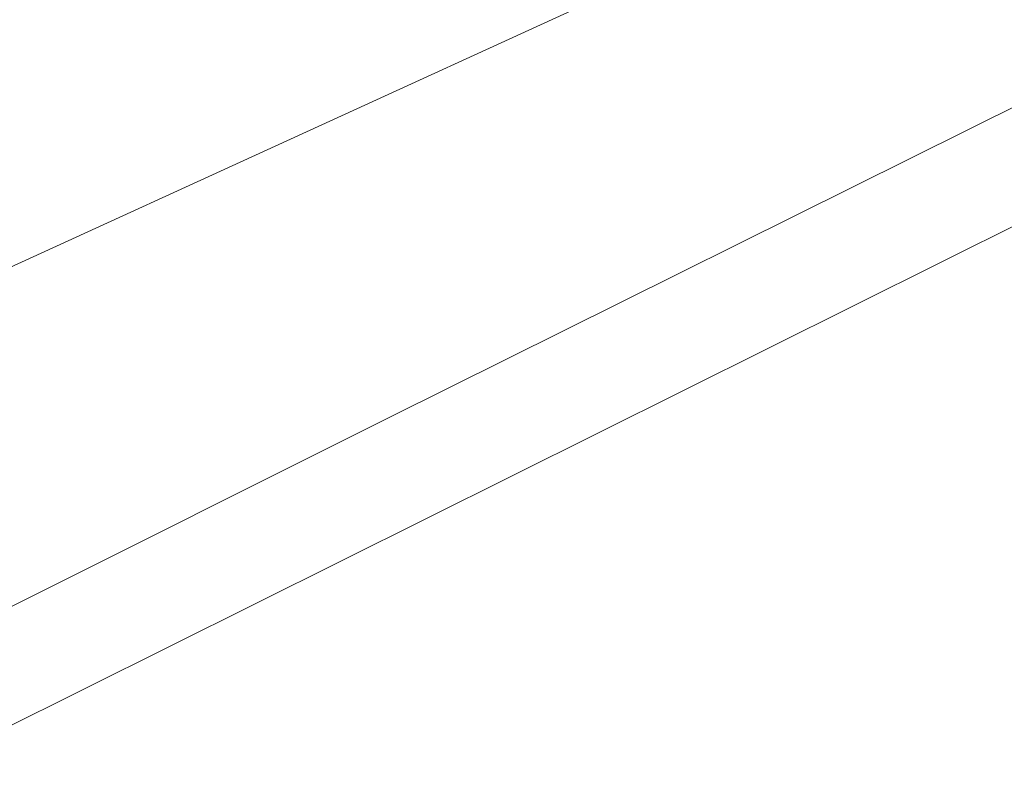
# Model space of a CAD drawing. Header units: metres. Extents: x 163628 to 167855, y 402678 to 405435.
# Tile 286 of 656: x 165649.962 to 165650.654, y 404046.703 to 404047.233. Entities that reach past the tile are written whole.
import ezdxf

# ---------------------------------------------------------------- set-up
doc = ezdxf.new("R2010")
doc.units = ezdxf.units.M
doc.linetypes.add('X-CA190022.004-UO-WHM_Riolering gemeente_NLCS_v0.2$0$RI-GWA', pattern=[18.45, 6, -1.8, 1.75, -1.8, 1.75, -1.8, 1.75, -1.8])
doc.layers.get('0').update_dxf_attribs({"lineweight": 25})
for name, color, linetype, lineweight in [('X-CA190022.004-UO-BGT_Ondergrond$0$GE_201_SHDHek_Lijn_GEM', 253, 'X-CA190022.004-UO-BGT_Ondergrond$0$Hekwerk', 9), ('X-CA190022.004-UO-BGT_Ondergrond$0$GE_363_OWGBerm_openverharding_Vlak_GEM', 253, 'Continuous', 9), ('X-CA190022.004-UO-BGT_Ondergrond$0$GE_401_OTDErf_Vlak_GEM', 253, 'Continuous', 9), ('X-CA190022.004-UO-DTM inmeting$0$B-WE-IE-TERREINAFSCHEIDING_KUNSTMATIG_RASTERHEKWERK-G', 246, 'X-CA190022.004-UO-DTM inmeting$0$IE-TERREINAFSCHEIDING-KUNSTMATIG-OPEN', 0), ('X-CA190022.004-UO-WHM_Riolering gemeente_NLCS_v0.2$0$B-WE-RI-GWA_TRANSPORTLEIDING-G', 214, 'X-CA190022.004-UO-WHM_Riolering gemeente_NLCS_v0.2$0$RI-GWA', 15)]:
    doc.layers.add(name, color=color, linetype=linetype, lineweight=lineweight)
doc.layers.add('X-CA190022.004-UO-DTM inmeting$0$X-XX-AL-MEETPUNT-S', color=246, linetype='Continuous', lineweight=0, plot=False)
doc.linetypes.add('X-CA190022.004-UO-BGT_Ondergrond$0$Hekwerk', pattern='A,5,-1.5,[2,dgnlstyle-Veghel.shx,S=0.007937,R=0,X=0,Y=0],-1.5', length=8)
doc.linetypes.add('X-CA190022.004-UO-DTM inmeting$0$IE-TERREINAFSCHEIDING-KUNSTMATIG-OPEN', pattern='A,7,-1.5,[67,NLCS.SHX,S=0.75,R=0,X=0,Y=0],-1.5', length=10)

# ---------------------------------------------------------------- blocks, each defined once
blk = doc.blocks.new('X-CA190022.004-UO-DTM inmeting$0$punt')
at = {"color": 0, "lineweight": -2}
blk.add_line((0, 0), (0, 0), dxfattribs=at)

msp = doc.modelspace()

# ---------------------------------------------------------------- linework, layer by layer
at = {"layer": 'X-CA190022.004-UO-BGT_Ondergrond$0$GE_201_SHDHek_Lijn_GEM'}
msp.add_line((165653.528, 404048.693), (165642.372, 404043.59), dxfattribs=at)
at = {"layer": 'X-CA190022.004-UO-BGT_Ondergrond$0$GE_363_OWGBerm_openverharding_Vlak_GEM', "flags": 128}
msp.add_lwpolyline([(165654.477, 404046.064), (165644.248, 404041.136), (165643.699, 404040.871), (165642.372, 404043.59), (165653.528, 404048.693), (165653.304, 404049.501), (165655.118, 404050.373), (165655.173, 404046.841), (165655.172, 404046.399), (165654.477, 404046.064)], dxfattribs=at)
at = {"layer": 'X-CA190022.004-UO-BGT_Ondergrond$0$GE_401_OTDErf_Vlak_GEM', "flags": 128}
msp.add_lwpolyline([(165673.47, 404061.721), (165673.162, 404058.916), (165662.756, 404053.989), (165660.944, 404053.174), (165655.118, 404050.373), (165653.304, 404049.501), (165653.528, 404048.693), (165642.372, 404043.59), (165641.896, 404043.139), (165638.322, 404041.281)], dxfattribs=at)
at = {"layer": 'X-CA190022.004-UO-DTM inmeting$0$B-WE-IE-TERREINAFSCHEIDING_KUNSTMATIG_RASTERHEKWERK-G'}
for p, q in [((165653.844, 404048.754, 9.155), (165650.223, 404046.954, 9.141)), ((165650.223, 404046.954, 9.141), (165647.194, 404045.439, 9.185))]:
    msp.add_line(p, q, dxfattribs=at)
at = {"layer": 'X-CA190022.004-UO-WHM_Riolering gemeente_NLCS_v0.2$0$B-WE-RI-GWA_TRANSPORTLEIDING-G'}
msp.add_line((165686.944, 404065.152), (165627.104, 404035.36), dxfattribs=at)

# ---------------------------------------------------------------- block references
at = {"layer": 'X-CA190022.004-UO-DTM inmeting$0$X-XX-AL-MEETPUNT-S', "linetype": 'ByBlock', "lineweight": -2}
msp.add_blockref('X-CA190022.004-UO-DTM inmeting$0$punt', (165650.223, 404046.954, 9.141), dxfattribs=at)

doc.saveas('drawing.dxf')
